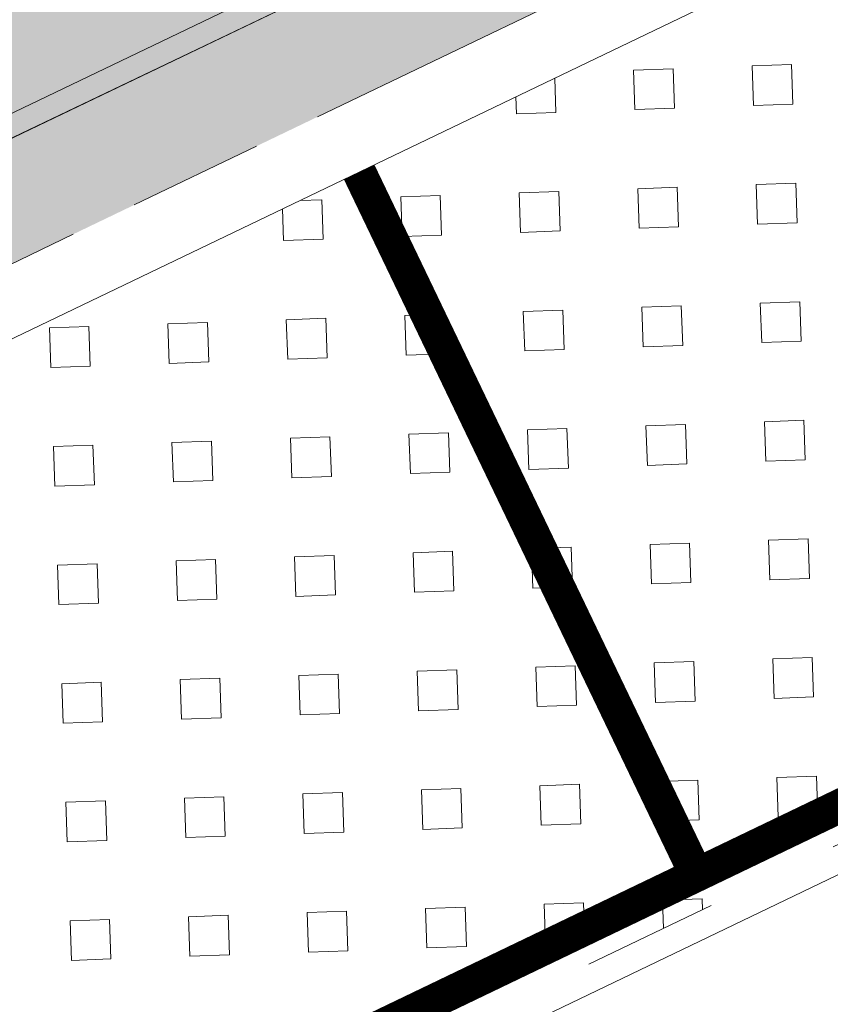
# Model space of a CAD drawing. Header units: metres. Extents: x 163628 to 167676, y 402708 to 405373.
# Tile 848 of 1056: x 166436.33 to 166438.73, y 404389.76 to 404392.67. Entities that reach past the tile are written whole.
import ezdxf

# ---------------------------------------------------------------- set-up
doc = ezdxf.new("R2010")
doc.units = ezdxf.units.M
for name, pattern in [('X-CA190022.004-UO-DWM_Snelfietsroute$0$DASHED2', [0.375, 0.25, -0.125]), ('X-CA190022.004-UO-DWM_Snelfietsroute$0$VH-OPSLUITBAND_150X250', [24, 16, -2, 4, -2]), ('X-CA190022.004-UO-DWM_Snelfietsroute$0$VH-OPSLUITBAND_80X200', [14, 8, -2, 2, -2])]:
    doc.linetypes.add(name, pattern=pattern)
for name, color, linetype, lineweight, transparency in [('X-CA190022.004-UO-ARC_Arcering$0$N-WE-VH-VERHARDING-FIETSSTRAAT_GRIJS-A', 251, 'Continuous', 0, 0.5), ('X-CA190022.004-UO-ARC_Arcering$0$N-WE-VH-VERHARDING-FIETSSTRAAT_ROOD-A', 13, 'Continuous', 0, 0.5), ('X-CA190022.004-UO-ARC_Arcering$0$N-WE-VH-VERHARDING_GRASBETONSTEEN-A-50 TTE PLATEN', 7, 'Continuous', 18, 0.5)]:
    doc.layers.add(name, color=color, linetype=linetype, lineweight=lineweight, transparency=transparency)
for name, color, linetype, lineweight in [('X-CA190022.004-UO-BGT_Ondergrond$0$GE_314_WGDRijbaanLokaleweg_Vlak_GEM', 253, 'Continuous', 9), ('X-CA190022.004-UO-BGT_Ondergrond$0$GE_479_BTDGroenvoorziening_grasenkruida_GEM', 253, 'Continuous', 9), ('X-CA190022.004-UO-DWM_Snelfietsroute$0$N-WE-VH-KANTOPSLUITING_ACHTERKANTBAND-G', 7, 'Continuous', 18), ('X-CA190022.004-UO-DWM_Snelfietsroute$0$N-WE-VH-KANTOPSLUITING_OPSLUITBAND_200X250-G', 7, 'X-CA190022.004-UO-DWM_Snelfietsroute$0$VH-OPSLUITBAND_150X250', 18), ('X-CA190022.004-UO-DWM_Snelfietsroute$0$N-WE-VH-KANTOPSLUITING_OPSLUITBAND_80X200-G', 7, 'X-CA190022.004-UO-DWM_Snelfietsroute$0$VH-OPSLUITBAND_80X200', 18), ('X-CA190022.004-UO-DWM_Snelfietsroute$0$N-WE-VH-VERHARDING-G', 7, 'Continuous', 18), ('X-CA190022.004-UO-DWM_Snelfietsroute$0$N-WE-VH-VERHARDING_GRASBETONSTEEN-A-50 TTE BETONKLINKERS', 7, 'Continuous', 18)]:
    doc.layers.add(name, color=color, linetype=linetype, lineweight=lineweight)
pattern_1 = [(2, (0, 0), (-0.01221482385, 0.34978678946), [0.1166666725, -0.2333333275]), (2, (-0.00407, 0.1166), (-0.01221482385, 0.34978678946), [0.1166666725, -0.2333333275]), (92, (0, 0), (-0.34978678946, -0.01221482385), [0.1166666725, -0.2333333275]), (92, (0.1166, 0.00407), (-0.34978678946, -0.01221482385), [0.1166666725, -0.2333333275])]

msp = doc.modelspace()

# ---------------------------------------------------------------- hatches: boundary and pattern name
at = {"layer": 'X-CA190022.004-UO-ARC_Arcering$0$N-WE-VH-VERHARDING-FIETSSTRAAT_GRIJS-A'}
h = msp.add_hatch(color=256, dxfattribs=at)
h.dxf.hatch_style = 1
h.paths.add_polyline_path([(166443.5927, 404395.8895), (166439.0855, 404393.725), (166434.5782, 404391.5606), (166430.071, 404389.3961), (166425.5638, 404387.2317), (166421.0565, 404385.0672), (166416.5493, 404382.9028), (166412.0421, 404380.7383), (166407.5348, 404378.5739), (166407.3914, 404378.5049), (166407.5645, 404378.1444), (166407.708, 404378.2133), (166412.2152, 404380.3777), (166416.7225, 404382.5422), (166421.2297, 404384.7066), (166425.7369, 404386.8711), (166430.2442, 404389.0355), (166434.7514, 404391.2), (166439.2586, 404393.3644), (166443.7659, 404395.5289), (166448.2731, 404397.6933), (166451.8391, 404399.4058), (166451.6659, 404399.7663), (166448.0999, 404398.0539)])
at = {"layer": 'X-CA190022.004-UO-ARC_Arcering$0$N-WE-VH-VERHARDING-FIETSSTRAAT_ROOD-A'}
h = msp.add_hatch(color=256, dxfattribs=at)
h.dxf.hatch_style = 1
h.paths.add_polyline_path([(166443.5927, 404395.8895), (166448.0999, 404398.0539), (166451.6659, 404399.7663), (166449.9344, 404403.3721), (166446.1606, 404401.5599), (166441.6534, 404399.3955), (166437.1461, 404397.231), (166432.6389, 404395.0666), (166428.1317, 404392.9021), (166423.6244, 404390.7377), (166419.1172, 404388.5732), (166414.61, 404386.4088), (166410.1027, 404384.2443), (166405.6598, 404382.1107), (166407.3914, 404378.5049), (166407.5348, 404378.5739), (166412.0421, 404380.7383), (166416.5493, 404382.9028), (166421.0565, 404385.0672), (166425.5638, 404387.2317), (166430.071, 404389.3961), (166434.5782, 404391.5606), (166439.0855, 404393.725)])
at = {"layer": 'X-CA190022.004-UO-ARC_Arcering$0$N-WE-VH-VERHARDING_GRASBETONSTEEN-A-50 TTE PLATEN'}
h = msp.add_hatch(dxfattribs=at)
h.set_pattern_fill('AVH-GRASBETONSTEEN_04', color=256, scale=0.175, angle=2, pattern_type=2)
h.set_pattern_definition(pattern_1)
h.paths.add_polyline_path([(166438.3735, 404390.0551), (166444.6836, 404393.0853), (166443.6447, 404395.2488), (166439.3452, 404393.1841), (166437.3345, 404392.2186)])
h = msp.add_hatch(dxfattribs=at)
h.set_pattern_fill('AVH-GRASBETONSTEEN_04', color=256, scale=0.175, angle=2, pattern_type=2)
h.set_pattern_definition(pattern_1)
h.paths.add_polyline_path([(166432.0633, 404387.0249), (166438.3735, 404390.0551), (166437.3345, 404392.2186), (166434.838, 404391.0197), (166431.0244, 404389.1883)])

# ---------------------------------------------------------------- linework, layer by layer
at = {"layer": 'X-CA190022.004-UO-BGT_Ondergrond$0$GE_314_WGDRijbaanLokaleweg_Vlak_GEM', "flags": 128}
msp.add_lwpolyline([(166465.641, 404410.42), (166466.14, 404410.515), (166466.771, 404410.661), (166466.842, 404410.355), (166467.558, 404407.305), (166467.621, 404406.997), (166466.73, 404406.772), (166465.862, 404406.47), (166465.189, 404406.175), (166446.798, 404397.341), (166407.485, 404378.518), (166405.64, 404382.803), (166444.922, 404401.638), (166447.283, 404402.784), (166451.105, 404404.64)], dxfattribs=at)
at = {"layer": 'X-CA190022.004-UO-BGT_Ondergrond$0$GE_479_BTDGroenvoorziening_grasenkruida_GEM', "flags": 128}
msp.add_lwpolyline([(166407.485, 404378.518), (166446.798, 404397.341), (166465.189, 404406.175)], dxfattribs=at)
at = {"layer": 'X-CA190022.004-UO-DWM_Snelfietsroute$0$N-WE-VH-KANTOPSLUITING_ACHTERKANTBAND-G', "ltscale": 0.2, "flags": 128}
for points in [[(166459.1772, 404402.7078), (166270.4232, 404312.0649)], [(166424.6422, 404386.1235), (166425.7157, 404383.8879), (166444.7903, 404393.0478), (166443.7168, 404395.2834)]]:
    msp.add_lwpolyline(points, dxfattribs=at)
at = {"layer": 'X-CA190022.004-UO-DWM_Snelfietsroute$0$N-WE-VH-KANTOPSLUITING_OPSLUITBAND_200X250-G', "ltscale": 0.1, "flags": 128}
msp.add_lwpolyline([(166515.1916, 404426.924), (166514.4973, 404426.3888), (166513.5852, 404425.7487), (166513.491, 404425.6864), (166512.6334, 404425.1492), (166511.6585, 404424.6014), (166510.8893, 404424.213), (166478.7814, 404408.7687), (166478.1585, 404408.4818), (166477.1143, 404408.0564), (166476.7091, 404407.9091), (166476.0375, 404407.6859), (166474.9526, 404407.3789), (166474.5562, 404407.2827), (166465.8372, 404405.2588), (166465.211, 404405.1069), (166464.3105, 404404.8654), (166463.4182, 404404.5984), (166462.5316, 404404.3054), (166462.4016, 404404.26), (166461.6586, 404403.9888), (166460.792, 404403.6463), (166459.936, 404403.2793), (166459.0919, 404402.8887), (166270.3353, 404312.2446), (166269.8575, 404312.0062), (166269.0849, 404311.5811), (166268.3361, 404311.1189), (166267.6114, 404310.6199), (166266.9119, 404310.0849), (166266.342, 404309.6058), (166266.2443, 404309.5194), (166265.5992, 404308.9148), (166264.988, 404308.2818), (166264.4092, 404307.619), (166263.8643, 404306.9281), (166263.3526, 404306.208), (166263.2099, 404305.9928), (166262.7667, 404305.3393), (166262.1, 404304.4413), (166261.3883, 404303.5766), (166260.6343, 404302.7486), (166260.5068, 404302.6219)], dxfattribs=at)
at = {"layer": 'X-CA190022.004-UO-DWM_Snelfietsroute$0$N-WE-VH-KANTOPSLUITING_OPSLUITBAND_80X200-G', "ltscale": 0.2, "flags": 128}
msp.add_lwpolyline([(166424.7143, 404386.1581), (166425.7532, 404383.9946), (166444.6836, 404393.0853), (166443.6447, 404395.2488)], dxfattribs=at)
at = {"layer": 'X-CA190022.004-UO-DWM_Snelfietsroute$0$N-WE-VH-VERHARDING-G', "flags": 128}
msp.add_lwpolyline([(166458.9211, 404403.2504), (166270.1594, 404312.6038)], dxfattribs=at)
at = {"layer": 'X-CA190022.004-UO-DWM_Snelfietsroute$0$N-WE-VH-VERHARDING_GRASBETONSTEEN-A-50 TTE BETONKLINKERS', "linetype": 'X-CA190022.004-UO-DWM_Snelfietsroute$0$DASHED2', "ltscale": 0.4, "const_width": 0.1, "flags": 128}
for points in [[(166424.8044, 404386.2014), (166425.8001, 404384.1281), (166444.5502, 404393.1322), (166443.5545, 404395.2055)], [(166438.3302, 404390.1452), (166437.3345, 404392.2186)]]:
    msp.add_lwpolyline(points, dxfattribs=at)

doc.saveas('drawing.dxf')
